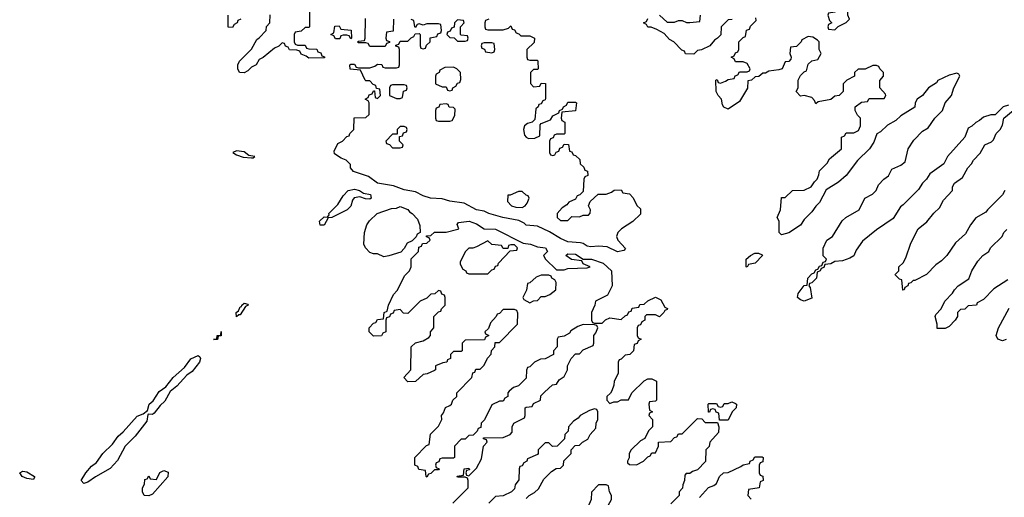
# Model space of a CAD drawing. Header units: inches. Extents: x 2701323 to 2964515, y 494916 to 722124.
# Tile 562 of 656: x 2872613 to 2877780, y 684941 to 687447. Entities that reach past the tile are written whole.
import ezdxf

# ---------------------------------------------------------------- set-up
doc = ezdxf.new("R2010")
doc.units = ezdxf.units.IN
doc.header["$MEASUREMENT"] = 0
doc.layers.add('C8678', color=7, linetype='Continuous')

msp = doc.modelspace()

# ---------------------------------------------------------------- linework, layer by layer
at = {"layer": 'C8678', "color": 2}
for points, elevation in [([(2876910, 687546), (2876894, 687530), (2876894, 687490), (2876890, 687486), (2876858, 687482), (2876854, 687470), (2876862, 687442), (2876874, 687430), (2876858, 687422), (2876854, 687410), (2876858, 687398), (2876890, 687394), (2876908, 687412), (2876950, 687432), (2876968, 687450), (2876958, 687470), (2876958, 687490), (2876967.3, 687512.7), (2876968, 687530), (2876950, 687542)], 2), ([(2874350, 687346), (2874342, 687362), (2874330, 687366), (2874310, 687366), (2874298, 687362), (2874292.7, 687347.3), (2874270, 687346), (2874262, 687362), (2874246, 687370), (2874262, 687378), (2874267.3, 687412.7), (2874290, 687414), (2874298, 687398), (2874352.7, 687392.7), (2874354, 687350)], 2), ([(2874910, 687446), (2874894, 687430), (2874892.7, 687407.3), (2874878, 687402), (2874872.7, 687387.3), (2874858, 687382), (2874854, 687370), (2874870, 687354), (2874892.7, 687352.7), (2874910, 687334), (2874950, 687334), (2874962, 687338), (2874966, 687350), (2874962, 687362), (2874930, 687366), (2874926, 687370), (2874926, 687410), (2874946, 687430), (2874942, 687442)], 2), ([(2875090, 687326), (2875050, 687326), (2875038, 687322), (2875034, 687310), (2875038, 687298), (2875052.7, 687292.7), (2875058, 687278), (2875090, 687274), (2875102, 687278), (2875106, 687290), (2875102, 687322)], 2), ([(2874890, 687198), (2874843.6, 687196.4), (2874818, 687182), (2874814, 687170), (2874798, 687162), (2874794, 687150), (2874794, 687110), (2874830, 687094), (2874850, 687094), (2874858, 687078), (2874870, 687074), (2874882, 687078), (2874886, 687090), (2874902, 687098), (2874910, 687114), (2874922, 687118), (2874927.3, 687132.7), (2874926, 687170), (2874906, 687190)], 2), ([(2874630, 687106), (2874570, 687106), (2874558, 687102), (2874554, 687090), (2874554, 687050), (2874590, 687034), (2874610, 687034), (2874622, 687038), (2874627.3, 687072.7), (2874642, 687078), (2874646, 687090), (2874642, 687102)], 2), ([(2874850, 687006), (2874818, 687002), (2874812.7, 686987.3), (2874798, 686982), (2874794, 686970), (2874794, 686930), (2874798, 686918), (2874810, 686914), (2874870, 686914), (2874882, 686918), (2874896.4, 686943.6), (2874898, 686978), (2874890, 686986), (2874867.3, 686987.3), (2874862, 687002)], 2), ([(2874630, 686886), (2874610, 686886), (2874594, 686870), (2874594, 686846), (2874570, 686846), (2874534, 686810), (2874538, 686798), (2874552.7, 686792.7), (2874570, 686774), (2874610, 686774), (2874622, 686778), (2874626, 686790), (2874606, 686810), (2874606, 686834), (2874622, 686838), (2874627.3, 686852.7), (2874642, 686858), (2874646, 686870), (2874642, 686882)], 2), ([(2873750, 686758.4), (2873731, 686750), (2873750, 686737.3), (2873785.2, 686725.2), (2873830, 686722), (2873838, 686722), (2873846, 686730), (2873814.5, 686734.5), (2873790, 686753.5)], 6), ([(2874450, 686506), (2874427, 686507), (2874397.2, 686517.2), (2874367.7, 686512.3), (2874359.8, 686500.2), (2874350.9, 686469.1), (2874332, 686450), (2874250, 686408.7), (2874232, 686408), (2874210, 686369), (2874189.1, 686369.1), (2874186.6, 686390), (2874210, 686413.4), (2874228.7, 686411.3), (2874236.4, 686423.6), (2874235.3, 686430), (2874282.9, 686477.1), (2874310, 686522.8), (2874337.2, 686550), (2874370, 686557.6), (2874396, 686550), (2874416.3, 686536.3), (2874454, 686530), (2874458, 686510)], 2), ([(2875250, 686546), (2875230, 686546), (2875186, 686526), (2875174, 686526), (2875172.7, 686492.7), (2875194, 686470), (2875216.4, 686463.6), (2875250, 686462), (2875266, 686470), (2875276.4, 686483.6), (2875286, 686510), (2875282, 686522), (2875270, 686526)], 2), ([(2874523.1, 686203.1), (2874490, 686218), (2874470, 686218), (2874450, 686226), (2874428, 686250), (2874418, 686270), (2874422, 686330), (2874435.3, 686370), (2874449.1, 686390.9), (2874489.1, 686430.9), (2874563.1, 686456.9), (2874590, 686458.8), (2874610, 686466.8), (2874650.4, 686450.4), (2874658, 686438), (2874672, 686430), (2874699.8, 686399.8), (2874712.7, 686367.3), (2874714, 686330), (2874698, 686322), (2874692.7, 686307.3), (2874672.7, 686287.3), (2874645.4, 686274.6), (2874630, 686246), (2874612.7, 686227.3), (2874550, 686208)], 2), ([(2875070, 686286), (2875010, 686255.3), (2874990, 686248), (2874970, 686248), (2874952, 686230), (2874923.6, 686176.4), (2874923.6, 686163.6), (2874938, 686138), (2874954, 686130), (2874958, 686118), (2874970, 686114), (2875070, 686114), (2875090, 686134), (2875102, 686138), (2875110, 686154), (2875122, 686158), (2875126, 686170), (2875186, 686234), (2875222, 686238), (2875226, 686250), (2875210, 686266), (2875190, 686266), (2875178, 686262), (2875174, 686246), (2875150, 686246), (2875142, 686262), (2875090, 686268)], 2), ([(2876430, 686148), (2876426, 686150), (2876426, 686190), (2876448, 686210), (2876470, 686222), (2876490, 686222), (2876510, 686214), (2876511, 686210), (2876472, 686170), (2876438, 686162)], 2), ([(2875390, 686106), (2875350, 686106), (2875323.6, 686096.4), (2875290, 686066), (2875278, 686062), (2875271.6, 686028.4), (2875254, 685990), (2875258, 685978), (2875290, 685962), (2875308.4, 685971.6), (2875330, 685974), (2875350, 685994), (2875370, 685994), (2875395.3, 686004.7), (2875426, 686030), (2875427.3, 686067.3), (2875422, 686082), (2875406, 686090), (2875402, 686102)], 2), ([(2873750, 685888), (2873749.6, 685910), (2873760.4, 685919.6), (2873770, 685941), (2873777.2, 685942.8), (2873779, 685950), (2873790, 685958.8), (2873810, 685954), (2873812, 685950), (2873798, 685942), (2873770, 685898), (2873762, 685898)], 2), ([(2873629, 685769), (2873648, 685772), (2873649, 685790), (2873668, 685792), (2873670.9, 685810.9), (2873670, 685788), (2873654, 685786), (2873650, 685769)], 2), ([(2873310, 685375.3), (2873290, 685378), (2873285.4, 685374.6), (2873279.9, 685340.1), (2873218, 685262), (2873166.8, 685210), (2873126.4, 685133.6), (2873087.1, 685092.9), (2873010, 685049), (2872970, 685020.7), (2872950, 685012.7), (2872935.1, 685030), (2872959.6, 685070), (2872990, 685103.8), (2873015.6, 685124.4), (2873048.9, 685171.1), (2873100.1, 685219.9), (2873130, 685261.6), (2873156.1, 685283.9), (2873230, 685366.4), (2873260.2, 685379.8), (2873283.1, 685396.9), (2873292.7, 685430), (2873313.4, 685446.6), (2873344.7, 685495.3), (2873380.1, 685519.9), (2873418.4, 685570), (2873477.1, 685622.9), (2873510, 685667.7), (2873550, 685684.7), (2873558.8, 685678.8), (2873561, 685670), (2873556, 685650), (2873518.5, 685601.5), (2873490, 685582), (2873436.7, 685523.3), (2873403, 685497), (2873374.9, 685445.1), (2873350, 685422), (2873318, 685382)], 2), ([(2876286, 685346), (2876282, 685382), (2876267.3, 685387.3), (2876262, 685402), (2876250, 685406), (2876238, 685402), (2876232.7, 685387.3), (2876227.3, 685387.3), (2876226, 685430), (2876230, 685434), (2876270, 685434), (2876278, 685418), (2876290, 685414), (2876302, 685418), (2876310, 685434), (2876330, 685434), (2876350, 685442), (2876370, 685434), (2876374, 685430), (2876372, 685410), (2876352, 685390), (2876330, 685346)], 2), ([(2872685.4, 685034.6), (2872650, 685040.5), (2872625.1, 685050), (2872612.7, 685070), (2872630, 685078.7), (2872650, 685074), (2872690.2, 685050.2), (2872690, 685046)], 2), ([(2873290, 684948), (2873266, 684950), (2873258, 684970), (2873258, 684990), (2873268, 685010), (2873270, 685034), (2873282, 685038), (2873290, 685054), (2873298, 685038), (2873330, 685034), (2873348.4, 685071.6), (2873370, 685082), (2873392.7, 685072.7), (2873390, 685048), (2873310, 684958)], 2), ([(2875690, 685006), (2875650, 685006), (2875612.7, 684967.3), (2875612, 684930), (2875594, 684890), (2875604.7, 684864.7), (2875630, 684854), (2875650, 684862), (2875694.6, 684885.4), (2875718, 684930), (2875718, 684950), (2875708, 684970), (2875702, 685002)], 2)]:
    msp.add_lwpolyline(points, close=True, dxfattribs=dict(at, elevation=elevation))
at = {"layer": 'C8678', "color": 2, "elevation": 2}
for points in [[(2873774, 687450), (2873758, 687442), (2873754, 687430), (2873738, 687422), (2873730, 687406), (2873707.3, 687407.3), (2873706, 687470)], [(2874134, 687490), (2874134, 687410), (2874130, 687406), (2874110, 687406), (2874090, 687386), (2874058, 687382), (2874054, 687370), (2874054, 687330), (2874058, 687318), (2874070, 687314), (2874110, 687314), (2874118, 687298), (2874130, 687294), (2874172.7, 687292.7), (2874178, 687278), (2874192.7, 687272.7), (2874198, 687258), (2874212.7, 687252.7), (2874212.7, 687247.3), (2874130, 687246), (2874116.4, 687256.4), (2874090, 687266), (2874082, 687282), (2874067.3, 687287.3), (2874028, 687288), (2874022, 687302), (2874007.3, 687307.3), (2874002, 687322), (2873990, 687326), (2873972, 687308), (2873950, 687298), (2873891.2, 687248.9), (2873870, 687238), (2873854, 687210), (2873830, 687198), (2873810, 687178), (2873790, 687168), (2873766, 687170), (2873758, 687190), (2873758, 687210), (2873766, 687230), (2873828.4, 687291.6), (2873856.4, 687343.6), (2873870, 687352), (2873906, 687390), (2873908.4, 687411.6), (2873926, 687430), (2873927.3, 687472.7)], [(2875971.3, 687471.3), (2876010, 687434), (2876050, 687434), (2876070, 687442), (2876090, 687442), (2876112.7, 687432.7), (2876130, 687432), (2876182, 687438), (2876186, 687470)], [(2875074, 687450), (2875058, 687442), (2875054, 687430), (2875054, 687410), (2875058, 687398), (2875070, 687394), (2875150, 687394), (2875178, 687402), (2875190, 687414), (2875198, 687398), (2875210, 687394), (2875218, 687378), (2875232.7, 687372.7), (2875242, 687362), (2875290, 687362), (2875314, 687350), (2875312, 687328), (2875274, 687290), (2875274, 687250), (2875278, 687238), (2875290, 687234), (2875330, 687234), (2875332.7, 687227.3), (2875334, 687190), (2875330, 687186), (2875310, 687186), (2875294, 687170), (2875292.7, 687112.7), (2875310, 687094), (2875342, 687098), (2875350, 687114), (2875372.7, 687112.7), (2875372.7, 687032.7), (2875370, 687026), (2875358, 687022), (2875350, 687006), (2875338, 687002), (2875334, 686990), (2875321, 686979), (2875316, 686924), (2875302, 686910), (2875278, 686902), (2875262, 686890), (2875256, 686870), (2875262, 686842), (2875270.9, 686830.9), (2875283.6, 686823.6), (2875315.3, 686824.7), (2875342, 686838), (2875344.7, 686895.3), (2875350, 686902), (2875398, 686922), (2875410, 686942), (2875442, 686958), (2875446, 686970), (2875462, 686978), (2875466, 686990), (2875482, 686998), (2875490, 687014), (2875530, 687014), (2875534, 687010), (2875530, 686968), (2875458, 686962), (2875454, 686930), (2875458, 686918), (2875474, 686910), (2875474, 686850), (2875470, 686846), (2875430, 686846), (2875418, 686842), (2875412.7, 686827.3), (2875398, 686822), (2875394, 686810), (2875394, 686750), (2875398, 686738), (2875410, 686734), (2875422, 686738), (2875427.3, 686752.7), (2875442, 686758), (2875447.3, 686772.7), (2875462, 686778), (2875470, 686794), (2875492.7, 686792.7), (2875498, 686758), (2875510, 686754), (2875518, 686738), (2875530, 686734), (2875552.7, 686712.7), (2875554, 686690), (2875572.7, 686672.7), (2875578, 686658), (2875592.7, 686652.7), (2875594, 686630), (2875578, 686622), (2875574, 686610), (2875570, 686546), (2875552.7, 686527.3), (2875538, 686522), (2875530, 686506), (2875494, 686490), (2875483.6, 686476.4), (2875459.6, 686460.4), (2875434, 686430), (2875434, 686410), (2875450, 686394), (2875490, 686394), (2875510, 686414), (2875550, 686412), (2875570, 686422), (2875598, 686422), (2875607.3, 686432.7), (2875608, 686450), (2875598, 686470), (2875607.3, 686492.7), (2875648.4, 686531.6), (2875690, 686532), (2875718, 686542), (2875732.7, 686552.7), (2875770, 686554), (2875778, 686538), (2875812.7, 686532.7), (2875831.6, 686511.6), (2875851.6, 686471.6), (2875870, 686454), (2875870, 686426), (2875830, 686388), (2875771.2, 686348.9), (2875752, 686330), (2875744.7, 686310), (2875751.3, 686290), (2875792.7, 686247.3), (2875783.6, 686236.4), (2875750, 686229.6), (2875695.9, 686255.9), (2875650, 686259.5), (2875610, 686255.1), (2875590, 686258), (2875570, 686273.2), (2875556.6, 686276.6), (2875490, 686282), (2875450, 686298.4), (2875394, 686334), (2875330, 686363.7), (2875270, 686369.6), (2875260.2, 686380.2), (2875232.7, 686392.7), (2875148, 686410), (2875075.3, 686430), (2875050, 686442), (2875010, 686449.6), (2874944.5, 686484.5), (2874870, 686495.1), (2874830, 686507.3), (2874768, 686510), (2874730, 686522.9), (2874690, 686544.5), (2874630, 686554.5), (2874574.8, 686574.8), (2874490, 686589.6), (2874443.5, 686623.5), (2874365.2, 686650), (2874348.7, 686670), (2874348, 686688), (2874326, 686710), (2874300.2, 686720.2), (2874264, 686744), (2874263.1, 686756.9), (2874283.1, 686796.9), (2874306, 686810), (2874330, 686834), (2874342, 686838), (2874346, 686850), (2874366, 686870), (2874367.3, 686932.7), (2874430, 686934), (2874446, 686950), (2874446, 687010), (2874442, 687022), (2874426, 687030), (2874442, 687038), (2874447.3, 687052.7), (2874462, 687058), (2874470, 687074), (2874474, 687074), (2874478, 687038), (2874490, 687034), (2874506, 687050), (2874502, 687082), (2874486, 687086), (2874482, 687102), (2874467.3, 687107.3), (2874450, 687126), (2874430, 687126), (2874426, 687130), (2874402, 687182), (2874347.3, 687187.3), (2874346, 687210), (2874350, 687214), (2874370, 687214), (2874378, 687198), (2874390, 687194), (2874450, 687194), (2874476.4, 687203.6), (2874490, 687214), (2874512.7, 687212.7), (2874518, 687198), (2874530, 687194), (2874590, 687194), (2874602, 687198), (2874606, 687210), (2874606, 687290), (2874602, 687302), (2874587.3, 687307.3), (2874587.3, 687312.7), (2874602, 687318), (2874610, 687334), (2874650, 687334), (2874667.3, 687352.7), (2874682, 687358), (2874687.3, 687372.7), (2874710, 687374), (2874714, 687370), (2874714, 687310), (2874718, 687298), (2874730, 687294), (2874742, 687298), (2874747.3, 687312.7), (2874766, 687330), (2874767.3, 687352.7), (2874802, 687358), (2874807.3, 687372.7), (2874822, 687378), (2874826, 687390), (2874822, 687422), (2874810, 687426), (2874750, 687426), (2874730, 687418), (2874710, 687426), (2874698, 687422), (2874690, 687406), (2874686, 687410), (2874682, 687442), (2874667.3, 687447.3)], [(2874574, 687450), (2874572.7, 687387.3), (2874538, 687382), (2874534, 687350), (2874538, 687338), (2874552.7, 687332.7), (2874552.7, 687327.3), (2874538, 687322), (2874530, 687306), (2874450, 687306), (2874442, 687322), (2874430, 687326), (2874390, 687326), (2874386, 687330), (2874390, 687334), (2874422, 687338), (2874426, 687350), (2874427.3, 687452.7)], [(2876351.6, 687448.4), (2876330, 687446), (2876294, 687410), (2876291.6, 687368.4), (2876274, 687350), (2876259.6, 687340.4), (2876234, 687310), (2876190, 687288), (2876170, 687286), (2876150, 687266), (2876107.3, 687267.3), (2876102, 687282), (2876087.3, 687287.3), (2876046, 687330), (2876023.1, 687343.1), (2875995.3, 687375.3), (2875956.4, 687396.4), (2875927.3, 687407.3), (2875908.4, 687408.4), (2875902, 687422), (2875886, 687430), (2875902, 687438), (2875910, 687454)], [(2877802, 686998), (2877774, 686990), (2877731.6, 686948.4), (2877710, 686948), (2877670, 686935.3), (2877650, 686918), (2877630, 686908), (2877610, 686888), (2877590, 686878), (2877572, 686830), (2877482, 686730), (2877462, 686690), (2877390, 686638), (2877371.3, 686610), (2877351.3, 686590), (2877330, 686555.3), (2877250, 686475.3), (2877234.8, 686465.2), (2877196.9, 686403.1), (2877110, 686344), (2877035.3, 686284.7), (2877002, 686238), (2876990, 686208.7), (2876970, 686195.3), (2876930, 686182), (2876890, 686178), (2876870, 686166), (2876838, 686162), (2876832.7, 686147.3), (2876818, 686142), (2876814, 686130), (2876798, 686122), (2876794, 686090), (2876770, 686066), (2876758, 686062), (2876754, 686050), (2876762, 686042), (2876770, 685986), (2876730.4, 685969.6), (2876710, 685977.2), (2876694, 685990), (2876699, 686010), (2876730, 686052), (2876746, 686054), (2876749.1, 686090.9), (2876770, 686114), (2876782, 686118), (2876790, 686134), (2876802, 686138), (2876810, 686154), (2876822, 686158), (2876830, 686174), (2876842, 686178), (2876846, 686190), (2876828.7, 686208.7), (2876828.8, 686248.9), (2876848.7, 686290), (2876878, 686310), (2876929.1, 686390.9), (2876948, 686410), (2877018, 686450), (2877048, 686510), (2877088.8, 686531.1), (2877108, 686550), (2877120.2, 686579.8), (2877148, 686610), (2877172.9, 686627.1), (2877190, 686662), (2877236.5, 686683.5), (2877259.3, 686700.7), (2877275.3, 686770), (2877304.7, 686815.3), (2877350, 686862), (2877380.4, 686879.6), (2877415.3, 686930), (2877455.3, 686970), (2877469.1, 687010.9), (2877502, 687050), (2877515.3, 687090), (2877546, 687150), (2877542, 687162), (2877530, 687166), (2877490, 687155.3), (2877431.6, 687128.4), (2877423.6, 687116.4), (2877382, 687090), (2877350.7, 687049.3), (2877322, 687030), (2877312, 687010), (2877310, 686988), (2877236.9, 686943.1), (2877210, 686918), (2877166.4, 686893.6), (2877130, 686858), (2877111.6, 686848.4), (2877095.3, 686804.7), (2877072, 686770), (2877010, 686708), (2876950.7, 686629.3), (2876910, 686595.3), (2876845.4, 686554.6), (2876810, 686488), (2876790, 686468), (2876770, 686438), (2876730, 686398), (2876710.7, 686369.3), (2876650, 686328.7), (2876610, 686318), (2876598, 686330), (2876598, 686390), (2876588, 686410), (2876606, 686450), (2876610, 686514), (2876630, 686514), (2876668.4, 686551.6), (2876730, 686552), (2876766, 686570), (2876783.1, 686596.9), (2876798, 686610), (2876807.3, 686632.7), (2876810, 686654), (2876850, 686694), (2876863.1, 686716.9), (2876926, 686770), (2876926, 686830), (2876942, 686838), (2876950, 686854), (2876990, 686854), (2877014.6, 686865.4), (2877026, 686890), (2877026, 686930), (2877010, 686946), (2876998, 686970), (2876998, 686990), (2877030, 687014), (2877062, 687018), (2877070, 687034), (2877150, 687034), (2877158, 687050), (2877156.4, 687056.4), (2877126, 687090), (2877127.3, 687127.3), (2877146, 687150), (2877146, 687170), (2877126, 687190), (2877122, 687202), (2877110, 687206), (2877090, 687206), (2877050, 687188), (2877012.7, 687187.3), (2876994, 687170), (2876994, 687150), (2876954, 687130), (2876934, 687110), (2876934, 687070), (2876914, 687050), (2876890, 687046), (2876870, 687028), (2876803.6, 687016.4), (2876790, 687006), (2876783.1, 687023.1), (2876770, 687038), (2876730, 687048.7), (2876710, 687046), (2876688, 687070), (2876698, 687090), (2876698, 687130), (2876710, 687154), (2876730, 687174), (2876742, 687178), (2876750, 687214), (2876770, 687232), (2876802, 687238), (2876818, 687270), (2876808, 687290), (2876808, 687330), (2876800.4, 687340.4), (2876774.6, 687354.6), (2876750, 687358), (2876718, 687342), (2876714, 687330), (2876690, 687306), (2876658, 687302), (2876654, 687270), (2876662, 687250), (2876659.6, 687240.4), (2876650, 687228), (2876630, 687226), (2876614, 687190), (2876596.9, 687183.1), (2876543.6, 687176.4), (2876527.3, 687167.3), (2876512.7, 687167.3), (2876491.6, 687148.4), (2876472.7, 687147.3), (2876454, 687130), (2876434, 687126), (2876431.6, 687088.4), (2876390, 687018), (2876330, 686978), (2876307.3, 686987.3), (2876300.4, 687000.4), (2876295.3, 687030), (2876278, 687050), (2876268, 687070), (2876266, 687130), (2876272.7, 687132.7), (2876278, 687118), (2876290, 687114), (2876316.4, 687123.6), (2876330, 687134), (2876362, 687138), (2876367.3, 687152.7), (2876382, 687158), (2876390, 687174), (2876430, 687174), (2876442, 687178), (2876446, 687190), (2876430, 687218), (2876410, 687226), (2876370, 687226), (2876362, 687242), (2876346, 687250), (2876362, 687258), (2876370, 687274), (2876382, 687278), (2876386, 687290), (2876386, 687330), (2876410, 687354), (2876422, 687358), (2876427.3, 687392.7), (2876442, 687398), (2876447.3, 687412.7), (2876478, 687442), (2876476.4, 687456.4)], [(2877782, 686550), (2877770, 686528), (2877692, 686450), (2877683.6, 686436.4), (2877630, 686408), (2877602, 686370), (2877576.9, 686323.1), (2877523.5, 686276.5), (2877478, 686210), (2877450, 686182), (2877419.8, 686160.2), (2877372, 686110), (2877310, 686078), (2877302, 686078), (2877290, 686066), (2877278, 686062), (2877274, 686050), (2877258, 686042), (2877254, 686030), (2877248, 686028), (2877242, 686082), (2877230, 686086), (2877208, 686108), (2877208.4, 686111.6), (2877226, 686130), (2877226, 686150), (2877248.4, 686171.6), (2877263.1, 686196.9), (2877290, 686274), (2877328.7, 686350), (2877372.9, 686387.1), (2877410, 686432), (2877440.4, 686459.6), (2877460.2, 686499.8), (2877508, 686550), (2877508.7, 686570), (2877518, 686590), (2877560.4, 686619.6), (2877588, 686670), (2877608, 686690), (2877618, 686710), (2877653.6, 686746.4), (2877678, 686790), (2877713.6, 686806.4), (2877723.1, 686816.9), (2877738, 686850), (2877758, 686870), (2877770, 686894), (2877778, 686930), (2877826, 686970)], [(2874886, 684910), (2874966, 684990), (2874966, 685030), (2874962, 685042), (2874950, 685046), (2874910, 685046), (2874908.4, 685051.6), (2874942, 685058), (2874946, 685090), (2874970, 685094), (2874974, 685086), (2874958, 685082), (2874954, 685070), (2874958, 685058), (2874970, 685054), (2875010, 685094), (2875036.4, 685143.6), (2875046, 685210), (2875066, 685230), (2875062, 685242), (2875047.3, 685247.3), (2875047.3, 685252.7), (2875150, 685254), (2875186, 685270), (2875196.4, 685283.6), (2875198, 685310), (2875206, 685330), (2875262, 685358), (2875266, 685370), (2875266, 685410), (2875270, 685414), (2875302, 685418), (2875310, 685434), (2875346, 685450), (2875347.3, 685472.7), (2875367.3, 685492.7), (2875408.4, 685531.6), (2875430, 685534), (2875443.1, 685556.9), (2875470, 685574), (2875488, 685610), (2875488.4, 685631.6), (2875506, 685670), (2875530, 685694), (2875550, 685694), (2875570, 685714), (2875622, 685738), (2875626, 685750), (2875626, 685790), (2875636.4, 685803.6), (2875646, 685830), (2875642, 685842), (2875630, 685846), (2875570, 685848), (2875542, 685838), (2875505.4, 685814.6), (2875498, 685802), (2875470, 685786), (2875438, 685782), (2875434, 685770), (2875434, 685730), (2875414, 685710), (2875414, 685690), (2875370, 685668), (2875346, 685666), (2875314, 685650), (2875290, 685626), (2875278, 685622), (2875272.7, 685607.3), (2875270, 685566), (2875230, 685526), (2875203.6, 685516.4), (2875182, 685498), (2875174, 685490), (2875174, 685470), (2875158, 685462), (2875150, 685446), (2875130, 685446), (2875090, 685426), (2875052.7, 685347.3), (2875034, 685330), (2875032.7, 685307.3), (2875018, 685302), (2875012.7, 685287.3), (2874992.7, 685267.3), (2874970, 685266), (2874950, 685246), (2874930, 685246), (2874894, 685210), (2874894, 685150), (2874890, 685146), (2874830, 685146), (2874818, 685142), (2874812.7, 685127.3), (2874798, 685122), (2874794, 685110), (2874798, 685098), (2874814, 685090), (2874810, 685086), (2874790, 685086), (2874770, 685066), (2874758, 685062), (2874750, 685046), (2874746, 685050), (2874742, 685082), (2874707.3, 685087.3), (2874702, 685102), (2874686, 685110), (2874686, 685150), (2874747.3, 685212.7), (2874762, 685218), (2874768.4, 685271.6), (2874810, 685314), (2874828, 685350), (2874826, 685370), (2874836.4, 685383.6), (2874847.3, 685412.7), (2874870, 685422), (2874878, 685430), (2874886, 685450), (2874906, 685470), (2874906, 685490), (2874986, 685570), (2874990, 685594), (2875002, 685598), (2875007.3, 685612.7), (2875030, 685614), (2875050, 685634), (2875068.4, 685671.6), (2875087.3, 685692.7), (2875088.4, 685711.6), (2875106, 685730), (2875107.3, 685752.7), (2875130, 685754), (2875226, 685850), (2875227.3, 685907.3), (2875222, 685922), (2875210, 685926), (2875150, 685926), (2875130, 685906), (2875118, 685902), (2875114, 685890), (2875083.6, 685856.4), (2875072.7, 685827.3), (2875054, 685810), (2875058, 685798), (2875074, 685790), (2875058, 685782), (2875052.7, 685767.3), (2874950, 685766), (2874934, 685750), (2874934, 685710), (2874930, 685706), (2874890, 685706), (2874874, 685690), (2874874, 685670), (2874858, 685662), (2874854, 685650), (2874832.7, 685647.3), (2874794, 685630), (2874794, 685610), (2874790, 685606), (2874751.6, 685588.4), (2874730, 685586), (2874690, 685548), (2874650, 685546), (2874628, 685570), (2874666, 685610), (2874668, 685730), (2874690, 685752), (2874730, 685762), (2874760.4, 685779.6), (2874768, 685790), (2874768, 685810), (2874786, 685830), (2874786, 685890), (2874810, 685914), (2874822, 685918), (2874826, 685930), (2874846, 685950), (2874846, 685990), (2874842, 686002), (2874827.3, 686007.3), (2874822, 686022), (2874810, 686026), (2874792, 686008), (2874770, 686006), (2874750, 685986), (2874714, 685970), (2874650, 685906), (2874627.3, 685907.3), (2874610, 685926), (2874578, 685922), (2874572.7, 685907.3), (2874558, 685902), (2874552.7, 685887.3), (2874538, 685882), (2874534, 685870), (2874534, 685810), (2874518, 685802), (2874511.6, 685788.4), (2874470, 685786), (2874446, 685810), (2874446, 685830), (2874470, 685854), (2874482, 685858), (2874490, 685874), (2874522, 685878), (2874526, 685910), (2874542, 685918), (2874548, 685950), (2874574.6, 686005.4), (2874593.6, 686026.4), (2874634.6, 686105.4), (2874658, 686130), (2874668, 686150), (2874668, 686192), (2874706, 686230), (2874707.3, 686252.7), (2874722, 686258), (2874727.3, 686272.7), (2874750, 686274), (2874766, 686290), (2874762, 686302), (2874747.3, 686307.3), (2874747.3, 686312.7), (2874770, 686314), (2874790, 686332), (2874850, 686331.3), (2874912.9, 686347.1), (2874918, 686350), (2874908, 686372), (2874916.4, 686383.6), (2874971.3, 686390), (2875010, 686376.4), (2875050, 686350.4), (2875110, 686347.7), (2875255.3, 686275.3), (2875294, 686270), (2875330, 686254.8), (2875372, 686250), (2875382, 686230), (2875362, 686210), (2875372, 686190), (2875430, 686134), (2875470, 686134), (2875490, 686142), (2875590, 686144.7), (2875606, 686150), (2875570, 686166), (2875562, 686182), (2875509, 686189), (2875478, 686210), (2875490, 686218), (2875530, 686216), (2875570, 686191.3), (2875614, 686190), (2875674.8, 686170), (2875718, 686130), (2875722, 686050), (2875698, 686002), (2875634, 685970), (2875631.6, 685948.4), (2875614, 685910), (2875614, 685870), (2875618, 685858), (2875630, 685854), (2875670, 685854), (2875687.3, 685872.7), (2875710, 685882), (2875770, 685874), (2875790, 685894), (2875802, 685898), (2875810, 685914), (2875822, 685918), (2875827.3, 685932.7), (2875862, 685938), (2875867.3, 685952.7), (2875890, 685954), (2875908.4, 685971.6), (2875949.1, 685990.9), (2875976.9, 685976.9), (2875998, 685938), (2876012, 685932), (2876010, 685926), (2875998, 685922), (2875994, 685910), (2875970, 685888), (2875950, 685898), (2875902, 685898), (2875894, 685890), (2875894, 685870), (2875878, 685862), (2875870, 685846), (2875858, 685842), (2875854, 685830), (2875854, 685790), (2875858, 685778), (2875874, 685770), (2875858, 685762), (2875852.7, 685747.3), (2875838, 685742), (2875834, 685710), (2875814, 685690), (2875790, 685686), (2875770, 685666), (2875758, 685662), (2875754, 685650), (2875754, 685590), (2875732, 685550), (2875731.2, 685528.9), (2875719.6, 685500.4), (2875712.7, 685487.3), (2875694, 685470), (2875694, 685450), (2875710, 685434), (2875730, 685442), (2875750, 685442), (2875770, 685452), (2875807.3, 685452.7), (2875826, 685490), (2875890, 685552), (2875910, 685562), (2875930, 685562), (2875954, 685550), (2875954, 685450), (2875950, 685446), (2875918, 685442), (2875914, 685430), (2875918, 685398), (2875934, 685390), (2875918, 685382), (2875914, 685370), (2875934, 685350), (2875934, 685310), (2875912, 685290), (2875894, 685250), (2875870, 685238), (2875822, 685190), (2875812, 685170), (2875811.6, 685148.4), (2875802, 685130), (2875802, 685122), (2875812.7, 685112.7), (2875850, 685112), (2875886, 685130), (2875910, 685154), (2875922, 685158), (2875930, 685174), (2875950, 685174), (2875966, 685210), (2875966, 685230), (2876030, 685234), (2876050, 685254), (2876062, 685258), (2876070, 685274), (2876090, 685274), (2876170, 685354), (2876192.7, 685352.7), (2876210, 685334), (2876274, 685334), (2876282, 685310), (2876279.6, 685280.4), (2876234, 685230), (2876231.6, 685208.4), (2876214, 685190), (2876211.6, 685128.4), (2876170, 685086), (2876143.6, 685076.4), (2876130, 685066), (2876110, 685066), (2876103.6, 685056.4), (2876102, 685030), (2876092.7, 685007.3), (2876091.6, 684988.4), (2876074, 684970), (2876074, 684950), (2876030, 684906)], [(2877798, 686082), (2877725.4, 686034.6), (2877670, 685978), (2877638, 685962), (2877634, 685950), (2877590, 685946), (2877572.7, 685927.3), (2877550, 685926), (2877534, 685910), (2877534, 685890), (2877522, 685870), (2877490, 685838), (2877470, 685826), (2877427.3, 685827.3), (2877428, 685850), (2877418, 685890), (2877420.4, 685899.6), (2877448, 685930), (2877468, 685970), (2877508.7, 686011.3), (2877518, 686030), (2877538, 686050), (2877593.2, 686086.8), (2877608.7, 686130), (2877640.2, 686179.8), (2877668, 686210), (2877698, 686230), (2877708, 686250), (2877768, 686310), (2877778, 686330), (2877793.6, 686346.4)], [(2877790, 685768.7), (2877770, 685762), (2877746, 685770), (2877738, 685790), (2877748.7, 685830), (2877806.3, 685933.7)], [(2875270, 684934), (2875286, 684950), (2875314.6, 684965.4), (2875334.6, 684985.4), (2875363.1, 685036.9), (2875403.1, 685076.9), (2875428.4, 685091.6), (2875450, 685094), (2875466, 685110), (2875468.4, 685131.6), (2875506, 685170), (2875506, 685190), (2875528, 685212), (2875550, 685214), (2875566, 685230), (2875594.6, 685245.4), (2875606, 685270), (2875636.4, 685303.6), (2875638, 685330), (2875646, 685350), (2875646, 685390), (2875642, 685402), (2875630, 685406), (2875603.6, 685396.4), (2875554, 685370), (2875543.6, 685356.4), (2875519.6, 685340.4), (2875492, 685310), (2875491.6, 685288.4), (2875474, 685270), (2875472.7, 685247.3), (2875434, 685210), (2875408.4, 685208.4), (2875390, 685226), (2875370, 685226), (2875334, 685190), (2875334, 685170), (2875330, 685166), (2875278, 685142), (2875274, 685130), (2875258, 685122), (2875250, 685106), (2875238, 685102), (2875234, 685090), (2875232.7, 685032.7), (2875212.7, 685007.3), (2875210, 684986), (2875194, 684970), (2875150, 684948), (2875110, 684946), (2875074, 684910)], [(2876180.4, 684939.6), (2876227.3, 684992.7), (2876256.4, 685003.6), (2876270, 685014), (2876286, 685050), (2876306, 685070), (2876330, 685072), (2876398, 685102), (2876410, 685112), (2876442, 685118), (2876446, 685130), (2876462, 685138), (2876470, 685154), (2876510, 685154), (2876514, 685150), (2876512.7, 685127.3), (2876498, 685122), (2876494, 685110), (2876494, 685070), (2876498, 685058), (2876512.7, 685052.7), (2876514, 685030), (2876498, 685022), (2876494, 684990), (2876438, 684982), (2876434, 684950), (2876452, 684932)]]:
    msp.add_lwpolyline(points, dxfattribs=at)

doc.saveas('drawing.dxf')
